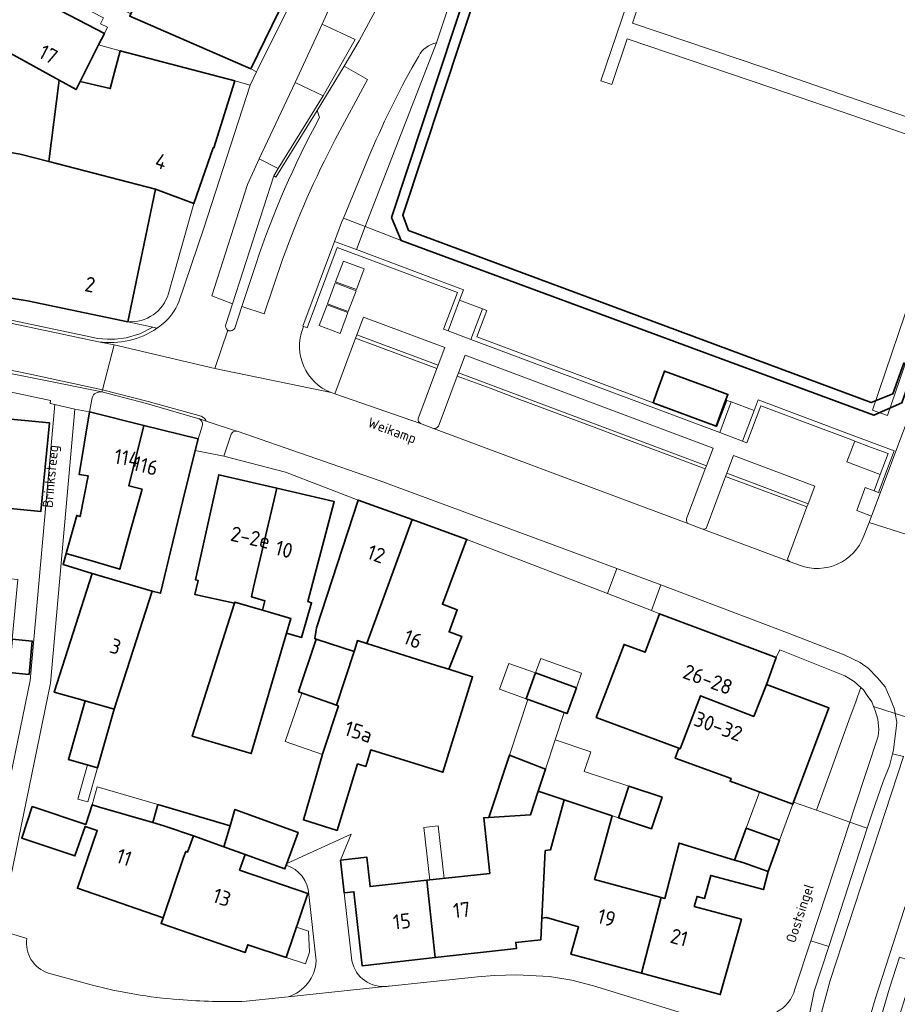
# Model space of a CAD drawing. Header units: metres. Extents: x 149984 to 156489, y 469398 to 478068.
# Tile 785 of 854: x 154539 to 154618, y 474001 to 474089. Entities that reach past the tile are written whole.
import ezdxf
from ezdxf.enums import TextEntityAlignment as Align

# ---------------------------------------------------------------- set-up
doc = ezdxf.new("R2010")
doc.units = ezdxf.units.M
doc.header["$LTSCALE"] = 0.75
for name, color, linetype, lineweight in [('B-WE-GK-KADEMUUR-GV', 252, 'Continuous', 35), ('B-WE-GR-BEPLANTING_CULTUUR_HEESTERS-GV', 252, 'Continuous', 18), ('B-WE-KW-KUNSTWERK_STEIGER-GV', 6, 'Continuous', 18), ('B-WE-OG-BEBOUWING-GV', 6, 'Continuous', 35), ('B-WE-OG-BEBOUWING-T18', 1, 'Continuous', 18), ('B-WE-OG-BEBOUWING_LUIFEL-GV', 6, 'Continuous', 18), ('B-WE-OG-TERREIN_ERF-GV', 252, 'Continuous', 18), ('B-WE-OG-TOPOGRAFIE-T18', 7, 'Continuous', 18), ('B-WE-OG-WATER_HAVEN-GV', 252, 'Continuous', 18), ('B-WE-VH-GESLOTENVERHARDING-GV', 252, 'Continuous', 18), ('B-WE-VH-GESLOTENVERHARDING_BETON-GV', 252, 'Continuous', 18), ('B-WE-VH-OPENVERHARDING_BETONELEMENT-GV', 252, 'Continuous', 18), ('B-WE-VH-OPENVERHARDING_BETONSTRAATSTEEN-GV', 252, 'Continuous', 18), ('B-WE-VH-OPENVERHARDING_SIERBESTRATING-GV', 252, 'Continuous', 18), ('B-WE-VH-OPENVERHARDING_STRAATBAKSTEEN-GV', 252, 'Continuous', 18), ('B-WE-VH-OPENVERHARDING_TEGEL-GV', 252, 'Continuous', 18)]:
    doc.layers.add(name, color=color, linetype=linetype, lineweight=lineweight)
doc.styles.add('NLCS-ISO-M500-T18', font='NLCS-ISO.ttf', dxfattribs={"height": 0.9})
doc.styles.add('NLCS-ISO-M750-T18', font='NLCS-ISO.ttf', dxfattribs={"height": 1.35})

msp = doc.modelspace()

# ---------------------------------------------------------------- linework, layer by layer
at = {"layer": 'B-WE-GK-KADEMUUR-GV', "flags": 128}
msp.add_lwpolyline([(154614.256, 474197.813), (154597.836, 474148.574), (154591.636, 474129.481), (154578.03, 474088.567), (154572.338, 474071.399), (154573.205, 474069.305), (154615.685, 474053.617), (154618.203, 474054.721), (154618.992, 474057.019), (154619.312, 474057.964), (154618.371, 474058.306), (154617.384, 474055.535), (154615.432, 474054.754), (154573.855, 474070.226), (154573.343, 474071.583), (154621.331, 474216.403)], dxfattribs=at)
at = {"layer": 'B-WE-GR-BEPLANTING_CULTUUR_HEESTERS-GV', "flags": 128}
for points in [[(154576.524, 474058.102), (154577.12, 474059.694), (154569.813, 474062.428), (154569.218, 474060.836)], [(154600.641, 474049.079), (154601.236, 474050.671), (154578.945, 474059.012), (154578.349, 474057.42)], [(154609.772, 474045.662), (154610.368, 474047.255), (154603.062, 474049.988), (154602.467, 474048.396)], [(154614.213, 474028.306), (154614.081, 474027.941), (154613.445, 474026.188), (154610.516, 474018.114), (154613.516, 474017.059), (154613.962, 474018.42), (154616.068, 474024.764), (154616.137, 474025.381), (154616.045, 474026.295), (154615.794, 474027.072), (154615.652, 474027.442), (154615.497, 474027.849), (154615.085, 474028.443), (154614.742, 474028.946), (154614.514, 474029.152)]]:
    msp.add_lwpolyline(points, close=True, dxfattribs=at)
at = {"layer": 'B-WE-KW-KUNSTWERK_STEIGER-GV', "flags": 128}
for points in [[(154623.057, 474078.901), (154614.175, 474081.969), (154605.791, 474084.86), (154593.996, 474088.858), (154595.835, 474094.484), (154594.916, 474094.783), (154591.139, 474083.675), (154592.125, 474083.353), (154593.52, 474087.429), (154606.411, 474083.077), (154613.776, 474080.54), (154623.372, 474077.201)], [(154619.59, 474065.999), (154615.554, 474054.072), (154616.91, 474053.579), (154619.07, 474059.886)]]:
    msp.add_lwpolyline(points, dxfattribs=at)
at = {"layer": 'B-WE-OG-BEBOUWING-GV', "flags": 128}
for points in [[(154551.478, 474095.305), (154548.903, 474089.686), (154548.807, 474089.465), (154559.688, 474084.753), (154562.2, 474089.902), (154560.495, 474090.734)], [(154536.928, 474086.351), (154537.21, 474086.63), (154542.483, 474083.715), (154543.987, 474082.885), (154544.359, 474083.616), (154546.013, 474086.891), (154546.532, 474087.918), (154539.447, 474091.635), (154539.672, 474092.081), (154538.069, 474092.892), (154534.63, 474094.63), (154531.863, 474089.09), (154529.001, 474089.884), (154528.362, 474089.805), (154525.623, 474088.886), (154526.633, 474086.072), (154530.187, 474087.204), (154535.838, 474086.843)], [(154537.21, 474086.63), (154536.928, 474086.351), (154535.838, 474086.843), (154530.187, 474087.204), (154529.314, 474078.678), (154534.689, 474078.065), (154534.646, 474077.746), (154537.743, 474077.275), (154538.957, 474077.092), (154541.535, 474076.418), (154542.483, 474083.715)], [(154541.535, 474076.418), (154551.115, 474073.921), (154554.557, 474072.647), (154556.306, 474077.65), (154556.363, 474077.633), (154558.255, 474083.663), (154547.957, 474086.379), (154547.06, 474082.975), (154544.359, 474083.616), (154543.987, 474082.885), (154542.483, 474083.715)], [(154537.743, 474077.275), (154536.624, 474068.772), (154536.168, 474068.875), (154535.556, 474064.549), (154535.878, 474064.502), (154539.618, 474063.9), (154548.632, 474062.018), (154551.115, 474073.921), (154541.535, 474076.418), (154538.957, 474077.092)], [(154595.853, 474054.739), (154601.497, 474052.627), (154602.268, 474054.696), (154602.561, 474055.483), (154601.109, 474056.017), (154596.858, 474057.583), (154596.16, 474055.608)], [(154537.358, 474055.357), (154535.129, 474055.571), (154534.456, 474045.007), (154536.168, 474044.843), (154536.224, 474045.42), (154540.832, 474044.978), (154541.597, 474052.941), (154537.167, 474053.367)], [(154543.104, 474041.199), (154545.694, 474040.431), (154547.917, 474039.772), (154548.921, 474043.373), (154549.925, 474046.974), (154548.73, 474047.267), (154550.08, 474052.708), (154545.195, 474053.913), (154544.26, 474048.298), (154545.088, 474048.161), (154544.349, 474044.515), (154544.055, 474044.612)], [(154554.953, 474051.506), (154550.08, 474052.708), (154548.73, 474047.267), (154549.925, 474046.974), (154548.921, 474043.373), (154547.917, 474039.772), (154545.694, 474040.431), (154543.104, 474041.199), (154542.826, 474040.203), (154545.433, 474039.394), (154550.818, 474037.796), (154551.564, 474037.613), (154552.67, 474042.233), (154553.614, 474046.069), (154554.695, 474050.459)], [(154562.038, 474047.059), (154556.813, 474048.271), (154554.731, 474038.818), (154554.955, 474038.769), (154554.666, 474037.502), (154558.233, 474036.727), (154558.267, 474036.832), (154560.748, 474036.104), (154560.955, 474036.946), (154559.762, 474037.284), (154559.943, 474038.154)], [(154562.038, 474047.059), (154559.943, 474038.154), (154559.762, 474037.284), (154560.955, 474036.946), (154560.748, 474036.104), (154563.3, 474035.355), (154562.91, 474034.029), (154564.237, 474033.639), (154565.154, 474036.762), (154564.805, 474036.865), (154567.191, 474045.864)], [(154568.971, 474032.382), (154569.058, 474032.648), (154569.278, 474033.365), (154570.113, 474033.103), (154574.185, 474044.241), (154569.329, 474045.998), (154565.596, 474034.518), (154565.435, 474033.54), (154565.549, 474033.503)], [(154574.185, 474044.241), (154570.113, 474033.103), (154576.367, 474031.138), (154577.484, 474030.787), (154578.662, 474033.729), (154577.505, 474034.139), (154578.239, 474036.133), (154576.911, 474036.631), (154578.998, 474042.169), (154579.108, 474042.46)], [(154545.433, 474039.394), (154542.022, 474028.735), (154544.794, 474027.951), (154547.41, 474027.212), (154550.818, 474037.796)], [(154558.267, 474036.832), (154558.233, 474036.727), (154554.43, 474024.776), (154559.734, 474023.217), (154562.91, 474034.029), (154563.3, 474035.355), (154560.748, 474036.104)], [(154598.167, 474023.687), (154598.262, 474023.65), (154600.1, 474028.401), (154604.879, 474026.551), (154606.038, 474029.406), (154606.911, 474031.845), (154596.424, 474035.777), (154595.125, 474032.313), (154593.234, 474033.021), (154590.738, 474026.46)], [(154537.971, 474030.496), (154539.768, 474030.327), (154540.047, 474033.314), (154538.248, 474033.494)], [(154567.39, 474027.554), (154568.971, 474032.382), (154565.549, 474033.503), (154563.984, 474028.748)], [(154568.971, 474032.382), (154567.39, 474027.554), (154567.56, 474027.495), (154566.166, 474023.238), (154564.421, 474017.247), (154567.46, 474016.313), (154569.293, 474022.276), (154570.014, 474022.054), (154570.475, 474023.541), (154576.956, 474021.531), (154579.62, 474030.117), (154577.484, 474030.787), (154576.367, 474031.138), (154570.113, 474033.103), (154569.278, 474033.365), (154569.058, 474032.648)], [(154584.582, 474028.084), (154584.604, 474028.076), (154587.864, 474026.901), (154588.115, 474026.811), (154588.953, 474029.134), (154585.284, 474030.457), (154584.446, 474028.133)], [(154598.262, 474023.65), (154598.167, 474023.687), (154597.825, 474022.813), (154602.855, 474020.981), (154602.759, 474020.718), (154608.394, 474018.656), (154608.462, 474018.837), (154611.641, 474027.317), (154606.038, 474029.406), (154604.879, 474026.551), (154600.1, 474028.401)], [(154544.794, 474027.951), (154543.304, 474022.679), (154545.92, 474021.939), (154547.41, 474027.212)], [(154581.071, 474017.464), (154584.82, 474017.692), (154585.524, 474019.822), (154586.185, 474021.823), (154582.928, 474023.081)], [(154585.84, 474008.42), (154586.148, 474014.498), (154586.62, 474014.55), (154587.841, 474019.056), (154585.524, 474019.822), (154584.82, 474017.692), (154581.071, 474017.464), (154580.617, 474017.437), (154581.165, 474012.44), (154575.522, 474011.821), (154576.271, 474004.871), (154583.56, 474005.68), (154583.502, 474006.243), (154585.741, 474006.472)], [(154592.732, 474017.439), (154595.712, 474016.454), (154596.653, 474019.299), (154593.673, 474020.284)], [(154594.797, 474003.465), (154596.567, 474010.281), (154590.58, 474011.91), (154590.98, 474013.36), (154592.158, 474017.629), (154587.841, 474019.056), (154586.62, 474014.55), (154586.148, 474014.498), (154585.84, 474008.42), (154586.26, 474008.47), (154589.15, 474007.64), (154588.46, 474005.18)], [(154554.534, 474015.811), (154551.868, 474016.727), (154550.878, 474017.014), (154546.088, 474018.403), (154545.421, 474018.614), (154544.857, 474016.841), (154540.05, 474018.453), (154539.101, 474015.621), (154543.891, 474014.017), (154544.794, 474016.673), (154545.89, 474016.292), (154544.103, 474011.112), (154551.804, 474008.449), (154553.656, 474013.886), (154553.842, 474014.423), (154554.011, 474014.364)], [(154551.868, 474016.727), (154554.534, 474015.811), (154557.268, 474014.823), (154557.825, 474016.72), (154551.344, 474018.621), (154550.878, 474017.014)], [(154559.189, 474014.128), (154562.754, 474012.839), (154562.878, 474013.182), (154562.932, 474013.332), (154563.945, 474016.133), (154558.257, 474018.189), (154557.825, 474016.72), (154557.268, 474014.823)], [(154603.16, 474013.642), (154603.902, 474013.416), (154606.184, 474012.619), (154607.21, 474015.421), (154604.212, 474016.517)], [(154553.842, 474014.423), (154553.656, 474013.886), (154551.804, 474008.449), (154551.627, 474007.929), (154559.189, 474005.349), (154559.423, 474006.035), (154562.87, 474004.89), (154564.81, 474010.65), (154561.39, 474011.803), (154558.687, 474012.741), (154559.189, 474014.128), (154557.268, 474014.823), (154554.534, 474015.811), (154554.011, 474014.364)], [(154596.567, 474010.281), (154594.797, 474003.465), (154601.87, 474001.55), (154603.773, 474008.321), (154599.546, 474009.471), (154599.79, 474010.377), (154600.472, 474010.194), (154601.027, 474012.262), (154605.748, 474010.995), (154606.184, 474012.619), (154603.902, 474013.416), (154603.16, 474013.642), (154598.179, 474015.162), (154596.89, 474010.193)], [(154567.76, 474013.63), (154568.09, 474010.7), (154568.95, 474010.79), (154569.69, 474004.14), (154576.271, 474004.871), (154575.522, 474011.821), (154570.41, 474011.26), (154570.12, 474013.9)]]:
    msp.add_lwpolyline(points, close=True, dxfattribs=at)
at = {"layer": 'B-WE-OG-BEBOUWING_LUIFEL-GV', "flags": 128}
for points in [[(154585.284, 474030.457), (154582.888, 474031.321), (154582.05, 474028.997), (154584.446, 474028.133)], [(154585.284, 474030.457), (154588.953, 474029.134), (154589.422, 474030.433), (154585.753, 474031.756)], [(154567.39, 474027.554), (154564.29, 474028.641), (154562.769, 474024.302), (154566.133, 474023.123), (154566.166, 474023.238), (154566.863, 474025.367), (154567.56, 474027.495)], [(154584.582, 474028.084), (154582.928, 474023.081), (154586.185, 474021.823), (154587.049, 474024.435), (154587.864, 474026.901)], [(154593.673, 474020.284), (154589.651, 474021.613), (154590.235, 474023.382), (154587.049, 474024.435), (154586.185, 474021.823), (154585.524, 474019.822), (154592.732, 474017.439)], [(154545.92, 474021.939), (154545.011, 474022.196), (154544.143, 474019.124), (154545.051, 474018.868)], [(154551.344, 474018.621), (154545.892, 474020.22), (154545.421, 474018.614), (154550.878, 474017.014)], [(154605.396, 474019.753), (154604.212, 474016.517), (154607.21, 474015.421), (154608.394, 474018.656)], [(154575.767, 474011.848), (154577.058, 474011.99), (154576.539, 474016.713), (154575.249, 474016.572)], [(154563.79, 474007.622), (154562.87, 474004.89), (154564.606, 474004.305), (154564.959, 474005.354), (154564.875, 474007.257)]]:
    msp.add_lwpolyline(points, close=True, dxfattribs=at)
at = {"layer": 'B-WE-OG-TERREIN_ERF-GV', "flags": 128}
for points in [[(154568.053, 474093.141), (154566.098, 474088.747), (154569.082, 474087.368), (154566.181, 474082.329), (154562.145, 474075.801), (154561.762, 474075.12), (154561.953, 474075.012), (154565.656, 474081.015), (154568.069, 474084.986), (154569.423, 474087.25), (154571.708, 474091.516)], [(154544.359, 474083.616), (154547.06, 474082.975), (154547.957, 474086.379), (154546.013, 474086.891)], [(154558.233, 474036.727), (154554.666, 474037.502), (154554.955, 474038.769), (154554.731, 474038.818), (154556.813, 474048.271), (154562.038, 474047.059), (154567.191, 474045.864), (154564.805, 474036.865), (154565.154, 474036.762), (154564.237, 474033.639), (154562.91, 474034.029), (154559.734, 474023.217), (154554.43, 474024.776)], [(154540.047, 474033.314), (154539.768, 474030.327), (154537.971, 474030.496), (154537.777, 474028.434), (154532.152, 474028.969), (154531.901, 474026.331), (154528.815, 474026.625), (154529.253, 474031.435), (154529.9, 474038.486), (154532.908, 474038.199), (154533.018, 474039.389), (154538.743, 474038.857), (154538.248, 474033.494)], [(154588.953, 474029.134), (154588.115, 474026.811), (154587.864, 474026.901), (154584.604, 474028.076), (154584.582, 474028.084), (154584.446, 474028.133), (154585.284, 474030.457)], [(154593.673, 474020.284), (154596.653, 474019.299), (154595.712, 474016.454), (154592.732, 474017.439)]]:
    msp.add_lwpolyline(points, close=True, dxfattribs=at)
for points in [[(154552.291, 474064.549), (154554.557, 474072.647), (154551.115, 474073.921), (154548.632, 474062.018)], [(154535.33, 474007.91), (154539.877, 474029.775), (154542.078, 474054.571), (154541.665, 474054.683), (154541.688, 474054.948), (154535.201, 474056.328)], [(154542.022, 474028.735), (154545.433, 474039.394), (154542.826, 474040.203), (154543.104, 474041.199), (154544.055, 474044.612), (154544.349, 474044.515), (154545.088, 474048.161), (154544.26, 474048.298), (154545.195, 474053.913), (154543.868, 474054.165), (154541.693, 474029.534), (154537.102, 474007.339), (154539.56, 474006.6)], [(154537.167, 474053.367), (154541.597, 474052.941), (154540.832, 474044.978), (154536.224, 474045.42)], [(154608.59, 474002.04), (154610.016, 474006.387), (154613.516, 474017.059), (154610.516, 474018.114), (154608.462, 474018.837), (154608.394, 474018.656), (154602.759, 474020.718), (154602.855, 474020.981), (154597.825, 474022.813), (154598.167, 474023.687), (154590.738, 474026.46), (154593.234, 474033.021), (154595.125, 474032.313), (154596.424, 474035.777), (154595.683, 474036.074), (154591.73, 474037.597), (154579.108, 474042.46), (154578.998, 474042.169), (154576.911, 474036.631), (154578.239, 474036.133), (154577.505, 474034.139), (154578.662, 474033.729), (154577.484, 474030.787), (154579.62, 474030.117), (154576.956, 474021.531), (154570.475, 474023.541), (154570.014, 474022.054), (154569.293, 474022.276), (154567.46, 474016.313), (154564.421, 474017.247), (154566.166, 474023.238), (154567.56, 474027.495), (154567.39, 474027.554), (154563.984, 474028.748), (154565.549, 474033.503), (154565.435, 474033.54), (154565.596, 474034.518), (154569.329, 474045.998), (154562.816, 474048.503), (154557.266, 474049.937), (154554.695, 474050.459), (154553.614, 474046.069), (154552.67, 474042.233), (154551.564, 474037.613), (154550.818, 474037.796), (154547.41, 474027.212), (154545.92, 474021.939), (154543.304, 474022.679), (154544.794, 474027.951), (154542.022, 474028.735)], [(154562.878, 474013.182), (154562.754, 474012.839), (154559.189, 474014.128), (154558.687, 474012.741), (154561.39, 474011.803), (154564.81, 474010.65), (154562.87, 474004.89), (154559.423, 474006.035), (154559.189, 474005.349), (154551.627, 474007.929), (154551.804, 474008.449), (154544.103, 474011.112), (154545.89, 474016.292), (154544.794, 474016.673), (154543.891, 474014.017), (154539.101, 474015.621), (154540.05, 474018.453), (154544.857, 474016.841), (154545.421, 474018.614), (154546.088, 474018.403), (154550.878, 474017.014), (154551.344, 474018.621), (154557.825, 474016.72), (154558.257, 474018.189), (154563.945, 474016.133), (154562.932, 474013.332), (154568.699, 474015.979), (154567.76, 474013.63), (154570.12, 474013.9), (154570.41, 474011.26), (154575.522, 474011.821), (154581.165, 474012.44), (154580.617, 474017.437), (154581.071, 474017.464), (154582.928, 474023.081), (154586.185, 474021.823), (154585.524, 474019.822), (154587.841, 474019.056), (154592.158, 474017.629), (154590.98, 474013.36), (154590.58, 474011.91), (154596.567, 474010.281), (154596.89, 474010.193), (154598.179, 474015.162), (154603.16, 474013.642), (154604.212, 474016.517), (154607.21, 474015.421), (154606.184, 474012.619), (154605.748, 474010.995), (154601.027, 474012.262), (154600.472, 474010.194), (154599.79, 474010.377), (154599.546, 474009.471), (154603.773, 474008.321), (154601.87, 474001.55), (154594.797, 474003.465), (154588.46, 474005.18), (154589.15, 474007.64), (154586.26, 474008.47), (154585.84, 474008.42), (154585.741, 474006.472), (154583.502, 474006.243), (154583.56, 474005.68), (154576.271, 474004.871), (154569.69, 474004.14), (154568.95, 474010.79), (154568.09, 474010.7), (154568.74, 474004.87)], [(154565.56, 474004.59), (154564.9, 474010.55)], [(154541.5, 474003.49), (154545.35, 474002.42)], [(154572.11, 474002.31), (154574.109, 474002.509), (154580.07, 474003.16), (154581.59, 474003.26), (154583.57, 474003.32), (154586.54, 474003.17), (154588.53, 474002.84), (154590.489, 474002.339), (154598.091, 474000), (154600.694, 473999.199), (154605.78, 473999.63)], [(154559.27, 474000.95), (154563.052, 474001.357)]]:
    msp.add_lwpolyline(points, dxfattribs=at)
at = {"layer": 'B-WE-OG-TERREIN_ERF-GV'}
for points in [[(154548.632, 474062.018, 0.352827), (154552.291, 474064.549)], [(154564.9, 474010.55, 0.314093), (154562.878, 474013.182)], [(154539.56, 474006.6, 0.368652), (154541.5, 474003.49)], [(154563.052, 474001.357, 0.316084), (154565.56, 474004.59)], [(154568.74, 474004.87, 0.395818), (154571.731, 474002.27)], [(154545.35, 474002.42, 0.043855), (154553.24, 474001.1)], [(154571.731, 474002.27, 0.036808), (154572.11, 474002.31)], [(154606.969, 474000, 0.206478), (154608.59, 474002.04)], [(154553.24, 474001.1, 0.028191), (154559.27, 474000.95)]]:
    msp.add_lwpolyline(points, format="xyb", dxfattribs=at)
at = {"layer": 'B-WE-OG-WATER_HAVEN-GV', "flags": 128}
msp.add_lwpolyline([(154621.331, 474216.403), (154573.343, 474071.583), (154573.855, 474070.226), (154615.432, 474054.754), (154617.384, 474055.535), (154618.371, 474058.306), (154619.312, 474057.964), (154668.066, 474201.201)], dxfattribs=at)
at = {"layer": 'B-WE-VH-GESLOTENVERHARDING-GV', "flags": 128}
for points in [[(154579.472, 474060.419), (154580.502, 474063.173), (154578.442, 474063.944), (154577.411, 474061.19)], [(154602.855, 474054.809), (154601.825, 474052.056), (154603.886, 474051.285), (154604.916, 474054.038)], [(154616.233, 474046.62), (154616.093, 474046.672), (154615.699, 474046.819), (154614.913, 474047.113), (154614.878, 474047.02), (154614.174, 474045.138), (154614.139, 474045.044), (154615.459, 474044.55)]]:
    msp.add_lwpolyline(points, close=True, dxfattribs=at)
at = {"layer": 'B-WE-VH-GESLOTENVERHARDING_BETON-GV', "flags": 128}
for points in [[(154568.015, 474067.477), (154567.314, 474065.604), (154569.187, 474064.903), (154569.888, 474066.776)], [(154567.279, 474065.51), (154566.578, 474063.637), (154568.451, 474062.936), (154569.152, 474064.81)], [(154566.543, 474063.544), (154565.842, 474061.671), (154567.715, 474060.97), (154568.416, 474062.843)]]:
    msp.add_lwpolyline(points, close=True, dxfattribs=at)
at = {"layer": 'B-WE-VH-OPENVERHARDING_BETONELEMENT-GV', "flags": 128}
for points in [[(154564.467, 474061.584), (154564.76, 474061.474), (154567.461, 474068.694), (154578.259, 474064.654), (154577.018, 474061.337), (154577.411, 474061.19), (154578.442, 474063.944), (154578.799, 474064.9), (154569.181, 474068.498), (154567.214, 474069.234), (154564.366, 474061.621), (154564.423, 474061.6), (154564.459, 474061.587)], [(154580.502, 474063.173), (154579.472, 474060.419), (154601.825, 474052.056), (154602.855, 474054.809), (154602.462, 474054.956), (154601.579, 474052.596), (154601.497, 474052.627), (154595.853, 474054.739), (154580.012, 474060.665), (154580.895, 474063.026)], [(154616.093, 474046.672), (154617.495, 474050.421), (154613.745, 474051.824), (154605.274, 474054.994), (154604.916, 474054.038), (154603.886, 474051.285), (154604.279, 474051.138), (154605.52, 474054.454), (154613.598, 474051.431), (154613.958, 474051.297), (154615.39, 474050.761), (154616.955, 474050.175), (154616.254, 474048.302), (154615.699, 474046.819)]]:
    msp.add_lwpolyline(points, close=True, dxfattribs=at)
at = {"layer": 'B-WE-VH-OPENVERHARDING_BETONSTRAATSTEEN-GV', "flags": 128}
for points in [[(154571.595, 474059.626), (154569.113, 474060.555), (154567.232, 474055.526), (154574.941, 474052.876)], [(154574.789, 474053.466), (154576.418, 474057.822), (154573.936, 474058.75), (154571.595, 474059.626)], [(154592.9, 474051.655), (154590.559, 474052.531), (154588.217, 474053.407), (154585.876, 474054.283), (154583.534, 474055.159), (154581.193, 474056.035), (154578.244, 474057.138), (154576.614, 474052.783)], [(154576.111, 474052.438), (154599.058, 474043.852)], [(154598.852, 474044.297), (154600.534, 474048.798), (154597.583, 474049.902), (154595.242, 474050.778), (154592.9, 474051.655)], [(154607.912, 474040.692), (154609.667, 474045.382), (154602.362, 474048.115), (154600.607, 474043.425)], [(154600.229, 474043.414), (154608.145, 474040.455)], [(154610.981, 473999.955), (154611.748, 474002.832), (154618.345, 474022.939), (154617.353, 474023.194), (154617.074, 474022.113), (154616.525, 474020.696), (154615.557, 474017.948), (154615.088, 474016.506), (154611.627, 474005.866), (154610.32, 474001.85), (154609.885, 473999.791)], [(154622.328, 474021.344), (154615.795, 474001.139), (154615.014, 473998.481), (154614.438, 473996.335), (154614.309, 473995.342), (154614.309, 473993.035), (154614.277, 473989.896), (154614.438, 473987.749), (154614.854, 473984.77), (154615.846, 473978.331), (154616.998, 473971.668), (154617.958, 473964.941)], [(154568.09, 474010.7), (154567.76, 474013.63), (154568.699, 474015.979), (154562.932, 474013.332), (154562.878, 474013.182)], [(154564.9, 474010.55), (154565.56, 474004.59)], [(154568.74, 474004.87), (154568.09, 474010.7)], [(154539.56, 474006.6), (154537.102, 474007.339), (154535.33, 474007.91), (154534.84, 474006.31)], [(154618.127, 473970.63), (154616.565, 473980.473), (154615.82, 473985.165), (154615.562, 473986.836), (154615.303, 473988.509), (154615.263, 473991.455), (154615.299, 473992.258), (154615.382, 473994.083), (154615.701, 473996.71), (154616.298, 473999.458), (154617.094, 474002.125), (154617.995, 474004.915)], [(154545.35, 474002.42), (154541.5, 474003.49)], [(154598.091, 474000), (154590.489, 474002.339), (154588.53, 474002.84), (154586.54, 474003.17), (154583.57, 474003.32), (154581.59, 474003.26), (154580.07, 474003.16), (154574.109, 474002.509), (154572.11, 474002.31)], [(154571.731, 474002.27), (154563.052, 474001.357), (154559.27, 474000.95)], [(154563.052, 474001.357), (154571.731, 474002.27)]]:
    msp.add_lwpolyline(points, dxfattribs=at)
at = {"layer": 'B-WE-VH-OPENVERHARDING_BETONSTRAATSTEEN-GV'}
for points in [[(154574.941, 474052.876, -0.417205), (154574.789, 474053.466)], [(154576.614, 474052.783, -0.415183), (154576.111, 474052.438)], [(154599.058, 474043.852, -0.3715), (154598.852, 474044.297)], [(154600.607, 474043.425, -0.193112), (154600.229, 474043.414)], [(154608.145, 474040.455, -0.17017), (154607.912, 474040.692)], [(154562.878, 474013.182, -0.314093), (154564.9, 474010.55)], [(154541.5, 474003.49, -0.368652), (154539.56, 474006.6)], [(154565.56, 474004.59, -0.316084), (154563.052, 474001.357)], [(154571.731, 474002.27, -0.395818), (154568.74, 474004.87)], [(154553.24, 474001.1, -0.043855), (154545.35, 474002.42)], [(154572.11, 474002.31, -0.036808), (154571.731, 474002.27)], [(154559.27, 474000.95, -0.028191), (154553.24, 474001.1)]]:
    msp.add_lwpolyline(points, format="xyb", dxfattribs=at)
at = {"layer": 'B-WE-VH-OPENVERHARDING_BETONSTRAATSTEEN-GV', "flags": 128}
for points in [[(154592.58, 474039.849), (154591.73, 474037.597), (154595.683, 474036.074), (154596.55, 474038.37)], [(154610.016, 474006.387), (154611.627, 474005.866), (154615.088, 474016.506), (154613.516, 474017.059)]]:
    msp.add_lwpolyline(points, close=True, dxfattribs=at)
at = {"layer": 'B-WE-VH-OPENVERHARDING_SIERBESTRATING-GV', "flags": 128}
for points in [[(154551.259, 474061.436), (154550.878, 474061.521), (154549.729, 474060.931), (154548.492, 474060.561), (154547.503, 474060.454), (154546.807, 474060.452), (154545.921, 474060.519), (154545.267, 474060.669), (154538.302, 474062.131), (154535.524, 474062.559), (154534.191, 474062.742), (154531.723, 474063.045), (154525.831, 474063.531), (154521.85, 474063.653), (154520.088, 474063.674), (154518.285, 474063.588)], [(154538.246, 474061.867), (154546.002, 474060.224)], [(154530.283, 474058.738), (154534.798, 474058.037), (154546.303, 474055.708), (154546.353, 474055.903), (154539.873, 474057.306), (154534.847, 474058.315), (154530.316, 474059.001)], [(154550.46, 474054.862), (154546.373, 474055.899), (154546.353, 474055.903), (154546.303, 474055.708), (154550.33, 474054.657), (154554.943, 474053.323)], [(154555.221, 474053.521), (154550.46, 474054.862)], [(154555.07, 474053.282), (154555.686, 474053.08)]]:
    msp.add_lwpolyline(points, dxfattribs=at)
at = {"layer": 'B-WE-VH-OPENVERHARDING_SIERBESTRATING-GV'}
for points in [[(154546.002, 474060.224, 0.188352), (154551.259, 474061.436)], [(154554.943, 474053.323, -0.071084), (154555.07, 474053.282)], [(154555.686, 474053.08, 0.220771), (154555.221, 474053.521)]]:
    msp.add_lwpolyline(points, format="xyb", dxfattribs=at)
at = {"layer": 'B-WE-VH-OPENVERHARDING_SIERBESTRATING-GV', "flags": 128}
msp.add_lwpolyline([(154616.254, 474048.302), (154616.955, 474050.175), (154615.39, 474050.761), (154613.958, 474051.297), (154613.257, 474049.424)], close=True, dxfattribs=at)
at = {"layer": 'B-WE-VH-OPENVERHARDING_STRAATBAKSTEEN-GV', "flags": 128}
for points in [[(154619.24, 474216.665), (154605.311, 474174.339), (154588.383, 474123.233), (154576.378, 474087.07), (154569.96, 474070.582), (154573.205, 474069.305), (154572.338, 474071.399), (154578.03, 474088.567), (154591.636, 474129.481), (154597.836, 474148.574), (154614.256, 474197.813)], [(154576.378, 474087.07), (154588.383, 474123.233), (154605.311, 474174.339), (154619.24, 474216.665)], [(154619.321, 474054.777), (154618.182, 474051.83), (154616.233, 474046.62), (154615.459, 474044.55), (154615.249, 474043.991), (154620.808, 474042.207), (154643.36, 474108.694)], [(154568.053, 474093.141), (154568.947, 474095.153), (154565.692, 474096.52), (154565.518, 474096.606), (154564.955, 474095.547), (154565.54, 474095.24), (154560.308, 474084.728), (154560.189, 474084.465), (154559.645, 474083.267), (154555.479, 474070.43), (154553.22, 474063.811)], [(154557.44, 474061.771), (154558.051, 474063.619), (154556.184, 474064.345), (154559.401, 474074.341), (154560.455, 474076.657), (154563.68, 474083.512), (154566.098, 474088.747), (154568.053, 474093.141)], [(154571.708, 474091.516), (154569.423, 474087.25), (154568.069, 474084.986), (154570.169, 474083.796), (154567.268, 474078.386)], [(154570.488, 474077.286), (154568.008, 474071.312), (154569.96, 474070.582), (154576.378, 474087.07)], [(154567.268, 474078.386), (154570.169, 474083.796), (154568.069, 474084.986), (154565.656, 474081.015), (154565.858, 474080.362)], [(154558.255, 474083.663), (154556.363, 474077.633), (154556.306, 474077.65), (154554.557, 474072.647), (154552.291, 474064.549)], [(154553.22, 474063.811), (154555.479, 474070.43), (154559.645, 474083.267), (154558.255, 474083.663)], [(154565.858, 474080.362), (154565.656, 474081.015), (154561.953, 474075.012), (154561.762, 474075.12), (154558.051, 474063.619)], [(154564.351, 474061.407), (154564.423, 474061.6), (154564.366, 474061.621), (154567.214, 474069.234), (154567.846, 474070.924), (154568.008, 474071.312), (154570.488, 474077.286)], [(154618.203, 474054.721), (154615.685, 474053.617), (154573.205, 474069.305), (154569.96, 474070.582), (154569.181, 474068.498), (154578.799, 474064.9), (154578.442, 474063.944), (154580.502, 474063.173), (154580.895, 474063.026), (154580.012, 474060.665), (154595.853, 474054.739), (154596.16, 474055.608), (154596.858, 474057.583), (154601.109, 474056.017), (154602.561, 474055.483), (154602.268, 474054.696), (154601.497, 474052.627), (154601.579, 474052.596), (154602.462, 474054.956), (154602.855, 474054.809), (154604.916, 474054.038), (154605.274, 474054.994), (154613.745, 474051.824), (154617.495, 474050.421), (154616.093, 474046.672), (154616.233, 474046.62), (154618.182, 474051.83)], [(154614.793, 474042.772), (154615.249, 474043.991), (154615.459, 474044.55), (154614.139, 474045.044), (154614.174, 474045.138), (154614.878, 474047.02), (154614.913, 474047.113), (154615.699, 474046.819), (154616.254, 474048.302), (154613.257, 474049.424), (154613.958, 474051.297), (154613.598, 474051.431), (154605.52, 474054.454), (154604.279, 474051.138), (154603.886, 474051.285), (154601.825, 474052.056), (154579.472, 474060.419), (154577.411, 474061.19), (154577.018, 474061.337), (154578.259, 474064.654), (154567.461, 474068.694), (154564.76, 474061.474), (154564.467, 474061.584), (154564.459, 474061.587), (154564.423, 474061.6), (154564.351, 474061.407)], [(154562.577, 474067.691), (154560.895, 474062.716), (154558.892, 474063.403), (154558.281, 474061.529)], [(154560.164, 474067.244), (154558.892, 474063.403), (154560.895, 474062.716), (154562.577, 474067.691)], [(154558.281, 474061.529), (154558.892, 474063.403), (154560.164, 474067.244)], [(154538.302, 474062.131), (154545.267, 474060.669), (154545.921, 474060.519), (154546.807, 474060.452), (154547.503, 474060.454), (154548.492, 474060.561), (154549.729, 474060.931), (154550.878, 474061.521), (154548.632, 474062.018), (154539.618, 474063.9), (154535.878, 474064.502)], [(154558.051, 474063.619), (154557.44, 474061.771)], [(154566.904, 474055.647), (154567.232, 474055.526), (154569.113, 474060.555), (154569.218, 474060.836), (154569.813, 474062.428), (154577.12, 474059.694), (154576.524, 474058.102), (154576.418, 474057.822), (154574.789, 474053.466)], [(154530.316, 474059.001), (154534.847, 474058.315), (154539.873, 474057.306), (154546.353, 474055.903), (154547.404, 474059.957), (154546.002, 474060.224), (154538.246, 474061.867)], [(154546.002, 474060.224), (154547.404, 474059.957), (154556.444, 474057.819), (154557.635, 474061.252)], [(154548.632, 474062.018), (154550.878, 474061.521), (154551.259, 474061.436)], [(154557.635, 474061.252), (154556.444, 474057.819), (154566.904, 474055.647)], [(154609.001, 474040.134), (154608.145, 474040.455), (154600.229, 474043.414), (154599.058, 474043.852), (154576.111, 474052.438), (154574.941, 474052.876), (154567.232, 474055.526), (154566.904, 474055.647), (154556.444, 474057.819), (154547.404, 474059.957), (154546.353, 474055.903), (154546.373, 474055.899), (154550.46, 474054.862), (154555.221, 474053.521)], [(154546.303, 474055.708), (154534.798, 474058.037), (154530.283, 474058.738)], [(154578.244, 474057.138), (154578.349, 474057.42), (154578.945, 474059.012), (154601.236, 474050.671), (154600.641, 474049.079), (154600.534, 474048.798), (154598.852, 474044.297)], [(154532.426, 474056.749), (154535.201, 474056.328), (154541.688, 474054.948), (154541.665, 474054.683), (154542.078, 474054.571), (154543.868, 474054.165), (154545.195, 474053.913), (154545.42, 474055.195)], [(154576.614, 474052.783), (154578.244, 474057.138)], [(154545.42, 474055.195), (154545.195, 474053.913), (154550.08, 474052.708), (154554.953, 474051.506), (154555.137, 474052.049), (154555.343, 474052.743)], [(154550.33, 474054.657), (154546.303, 474055.708)], [(154554.943, 474053.323), (154550.33, 474054.657)], [(154558.391, 474052.196), (154555.686, 474053.08), (154555.07, 474053.282)], [(154555.343, 474052.743), (154555.137, 474052.049), (154554.953, 474051.506), (154554.695, 474050.459), (154557.266, 474049.937), (154557.933, 474051.906)], [(154555.686, 474053.08), (154558.391, 474052.196), (154558.468, 474052.171), (154571.237, 474047.75), (154587.666, 474041.683), (154592.58, 474039.849), (154596.55, 474038.37), (154607.911, 474034.07), (154613.005, 474032.1), (154614.445, 474031.392), (154615.154, 474030.889), (154615.999, 474030.02), (154616.708, 474029.198), (154617.119, 474028.261), (154617.531, 474027.209), (154617.597, 474026.826), (154625.486, 474024.325)], [(154574.941, 474052.876), (154576.111, 474052.438)], [(154600.607, 474043.425), (154602.362, 474048.115), (154602.467, 474048.396), (154603.062, 474049.988), (154610.368, 474047.255), (154609.772, 474045.662), (154609.667, 474045.382), (154607.912, 474040.692)], [(154599.058, 474043.852), (154600.229, 474043.414)], [(154620.619, 474041.653), (154620.808, 474042.207), (154615.249, 474043.991), (154614.793, 474042.772)], [(154608.145, 474040.455), (154609.001, 474040.134)], [(154625.486, 474024.325), (154617.597, 474026.826), (154617.736, 474026.021), (154617.691, 474025.472), (154617.576, 474024.535), (154617.439, 474023.53), (154617.353, 474023.194), (154618.345, 474022.939), (154611.748, 474002.832), (154610.981, 473999.955)], [(154615.014, 473998.481), (154615.795, 474001.139), (154622.328, 474021.344)]]:
    msp.add_lwpolyline(points, dxfattribs=at)
for points in [[(154564.955, 474095.547), (154562.2, 474089.902), (154559.688, 474084.753), (154560.189, 474084.465), (154560.308, 474084.728), (154565.54, 474095.24)], [(154548.903, 474089.686), (154538.985, 474094.678), (154538.069, 474092.892), (154539.672, 474092.081), (154543.295, 474090.301), (154543.562, 474090.813), (154546.449, 474089.322), (154546.192, 474088.79), (154546.818, 474088.485), (154546.532, 474087.918), (154546.013, 474086.891), (154547.957, 474086.379), (154558.255, 474083.663), (154559.645, 474083.267), (154560.189, 474084.465), (154559.688, 474084.753), (154548.807, 474089.465)], [(154539.447, 474091.635), (154546.532, 474087.918), (154546.818, 474088.485), (154546.192, 474088.79), (154546.449, 474089.322), (154543.562, 474090.813), (154543.295, 474090.301), (154539.672, 474092.081)], [(154566.098, 474088.747), (154563.68, 474083.512), (154566.181, 474082.329), (154569.082, 474087.368)], [(154562.145, 474075.801), (154566.181, 474082.329), (154563.68, 474083.512), (154560.455, 474076.657)], [(154562.145, 474075.801), (154560.455, 474076.657), (154559.401, 474074.341), (154556.184, 474064.345), (154558.051, 474063.619), (154561.762, 474075.12)], [(154567.214, 474069.234), (154569.181, 474068.498), (154569.96, 474070.582), (154568.008, 474071.312), (154567.846, 474070.924)], [(154569.187, 474064.903), (154567.314, 474065.604), (154568.015, 474067.477), (154569.888, 474066.776)], [(154568.451, 474062.936), (154566.578, 474063.637), (154567.279, 474065.51), (154569.152, 474064.81)], [(154567.715, 474060.97), (154565.842, 474061.671), (154566.543, 474063.544), (154568.416, 474062.843)], [(154535.33, 474007.91), (154537.102, 474007.339), (154541.693, 474029.534), (154543.868, 474054.165), (154542.078, 474054.571), (154539.877, 474029.775)]]:
    msp.add_lwpolyline(points, close=True, dxfattribs=at)
at = {"layer": 'B-WE-VH-OPENVERHARDING_STRAATBAKSTEEN-GV'}
for points in [[(154576.378, 474087.07, 0.233117), (154574.776, 474085.9)], [(154574.776, 474085.9, -0.233117), (154576.378, 474087.07)], [(154574.776, 474085.9, 0.030396), (154570.488, 474077.286)], [(154570.488, 474077.286, -0.030396), (154574.776, 474085.9)], [(154560.164, 474067.244, -0.043909), (154565.858, 474080.362)], [(154565.858, 474080.362, 0.043909), (154560.164, 474067.244)], [(154562.577, 474067.691, -0.035081), (154567.268, 474078.386)], [(154567.268, 474078.386, 0.035081), (154562.577, 474067.691)], [(154552.291, 474064.549, -0.352827), (154548.632, 474062.018)], [(154553.22, 474063.811, -0.123701), (154551.783, 474061.829)], [(154551.783, 474061.829, 0.123701), (154553.22, 474063.811)], [(154551.259, 474061.436, -0.188352), (154546.002, 474060.224)], [(154551.783, 474061.829, -0.020763), (154551.259, 474061.436)], [(154551.259, 474061.436, 0.020763), (154551.783, 474061.829)], [(154557.44, 474061.771, 0.337698), (154557.61, 474061.268)], [(154557.61, 474061.268, -0.337698), (154557.44, 474061.771)], [(154557.61, 474061.268, 0.07492), (154557.635, 474061.252)], [(154557.635, 474061.252, -0.07492), (154557.61, 474061.268)], [(154557.635, 474061.252, 0.503456), (154558.281, 474061.529)], [(154558.281, 474061.529, -0.503456), (154557.635, 474061.252)], [(154566.904, 474055.647, -0.408448), (154564.351, 474061.407)], [(154564.351, 474061.407, 0.408448), (154566.904, 474055.647)], [(154546.303, 474055.708, 0.358996), (154545.42, 474055.195)], [(154545.42, 474055.195, -0.358996), (154546.303, 474055.708)], [(154555.07, 474053.282, 0.071084), (154554.943, 474053.323)], [(154555.343, 474052.743, 0.339751), (154555.07, 474053.282)], [(154555.07, 474053.282, -0.339751), (154555.343, 474052.743)], [(154555.221, 474053.521, -0.220771), (154555.686, 474053.08)], [(154574.789, 474053.466, 0.417205), (154574.941, 474052.876)], [(154576.111, 474052.438, 0.415183), (154576.614, 474052.783)], [(154557.933, 474051.906, -0.331636), (154558.391, 474052.196)], [(154598.852, 474044.297, 0.3715), (154599.058, 474043.852)], [(154600.229, 474043.414, 0.193112), (154600.607, 474043.425)], [(154609.001, 474040.134, 0.414138), (154614.793, 474042.772)], [(154614.793, 474042.772, -0.414138), (154609.001, 474040.134)], [(154607.912, 474040.692, 0.17017), (154608.145, 474040.455)]]:
    msp.add_lwpolyline(points, format="xyb", dxfattribs=at)
at = {"layer": 'B-WE-VH-OPENVERHARDING_TEGEL-GV', "flags": 128}
for points in [[(154569.113, 474060.555), (154571.595, 474059.626), (154573.936, 474058.75), (154576.418, 474057.822), (154576.524, 474058.102), (154569.218, 474060.836)], [(154600.534, 474048.798), (154600.641, 474049.079), (154578.349, 474057.42), (154578.244, 474057.138), (154581.193, 474056.035), (154583.534, 474055.159), (154585.876, 474054.283), (154588.217, 474053.407), (154590.559, 474052.531), (154592.9, 474051.655), (154595.242, 474050.778), (154597.583, 474049.902)], [(154609.667, 474045.382), (154609.772, 474045.662), (154602.467, 474048.396), (154602.362, 474048.115)], [(154607.911, 474034.07), (154596.55, 474038.37), (154595.683, 474036.074), (154596.424, 474035.777), (154606.911, 474031.845), (154607.223, 474032.534), (154613.074, 474030.203), (154613.897, 474029.7), (154614.514, 474029.152), (154614.742, 474028.946), (154615.085, 474028.443), (154615.497, 474027.849), (154615.652, 474027.442), (154617.597, 474026.826), (154617.531, 474027.209), (154617.119, 474028.261), (154616.708, 474029.198), (154615.999, 474030.02), (154615.154, 474030.889), (154614.445, 474031.392), (154613.005, 474032.1)], [(154606.911, 474031.845), (154606.038, 474029.406), (154611.641, 474027.317), (154608.462, 474018.837), (154610.516, 474018.114), (154613.445, 474026.188), (154614.081, 474027.941), (154614.213, 474028.306), (154614.514, 474029.152), (154613.897, 474029.7), (154613.074, 474030.203), (154607.223, 474032.534)], [(154617.074, 474022.113), (154617.353, 474023.194), (154617.439, 474023.53), (154617.576, 474024.535), (154617.691, 474025.472), (154617.736, 474026.021), (154617.597, 474026.826), (154615.652, 474027.442), (154615.794, 474027.072), (154616.045, 474026.295), (154616.137, 474025.381), (154616.068, 474024.764), (154613.962, 474018.42), (154613.516, 474017.059), (154615.088, 474016.506), (154615.557, 474017.948), (154616.525, 474020.696)], [(154616.994, 473991.593), (154616.992, 473991.785), (154617.056, 473993.64), (154617.12, 473995.176), (154617.355, 473997.331), (154617.717, 473998.931), (154618.219, 474000.435), (154618.315, 474000.723), (154618.675, 474001.867), (154619.483, 474004.434), (154617.995, 474004.915), (154617.094, 474002.125), (154616.298, 473999.458), (154615.701, 473996.71), (154615.382, 473994.083), (154615.299, 473992.258)]]:
    msp.add_lwpolyline(points, close=True, dxfattribs=at)
for points in [[(154557.933, 474051.906), (154557.266, 474049.937), (154562.816, 474048.503), (154569.329, 474045.998), (154574.185, 474044.241), (154579.108, 474042.46), (154591.73, 474037.597), (154592.58, 474039.849), (154587.666, 474041.683), (154571.237, 474047.75)], [(154571.237, 474047.75), (154558.468, 474052.171), (154558.391, 474052.196)], [(154609.105, 473999.956), (154609.885, 473999.791), (154610.32, 474001.85), (154611.627, 474005.866), (154610.016, 474006.387), (154608.59, 474002.04)]]:
    msp.add_lwpolyline(points, dxfattribs=at)
at = {"layer": 'B-WE-VH-OPENVERHARDING_TEGEL-GV'}
for points in [[(154558.391, 474052.196, 0.331636), (154557.933, 474051.906)], [(154608.59, 474002.04, -0.206478), (154606.969, 474000)]]:
    msp.add_lwpolyline(points, format="xyb", dxfattribs=at)

# ---------------------------------------------------------------- texts
at = {"layer": 'B-WE-OG-BEBOUWING-T18', "style": 'NLCS-ISO-M750-T18'}
for s, rotation, p in [('17', 332.4, (154541.498, 474086.042)), ('4', 340.8, (154551.641, 474076.426)), ('2', 348.3, (154545.244, 474065.366)), ('114', 350.6, (154548.561, 474049.777)), ('116', 346.2, (154550.237, 474049.083)), ('2-2e', 347.6, (154559.667, 474042.633)), ('10', 345.2, (154562.68, 474041.566)), ('12', 340.2, (154570.969, 474041.151)), ('3', 342.3, (154547.535, 474032.838)), ('16', 338.2, (154574.26, 474033.496)), ('26-28', 339.5, (154600.764, 474029.878)), ('30-32', 340.1, (154601.698, 474025.659)), ('15a', 341.9, (154569.377, 474025.164)), ('11', 341, (154548.308, 474013.89)), ('13', 341.2, (154557.098, 474010.289)), ('17', 6.3, (154578.649, 474009.16)), ('15', 6.3, (154573.269, 474008.141)), ('19', 344.9, (154591.665, 474008.457)), ('21', 344.9, (154598.187, 474006.691))]:
    msp.add_text(s, height=1.35, rotation=rotation, dxfattribs=at).set_placement(p, align=Align.MIDDLE)
at = {"layer": 'B-WE-OG-TOPOGRAFIE-T18', "style": 'NLCS-ISO-M500-T18'}
for s, rotation, p in [('Weikamp', 339.9, (154572.348, 474052.125)), ('Brinksteeg', 84.7, (154541.822, 474048.116)), ('Oostsingel', 71.8, (154609.148, 474008.819))]:
    msp.add_text(s, height=0.9, rotation=rotation, dxfattribs=at).set_placement(p, align=Align.MIDDLE)

doc.saveas('drawing.dxf')
